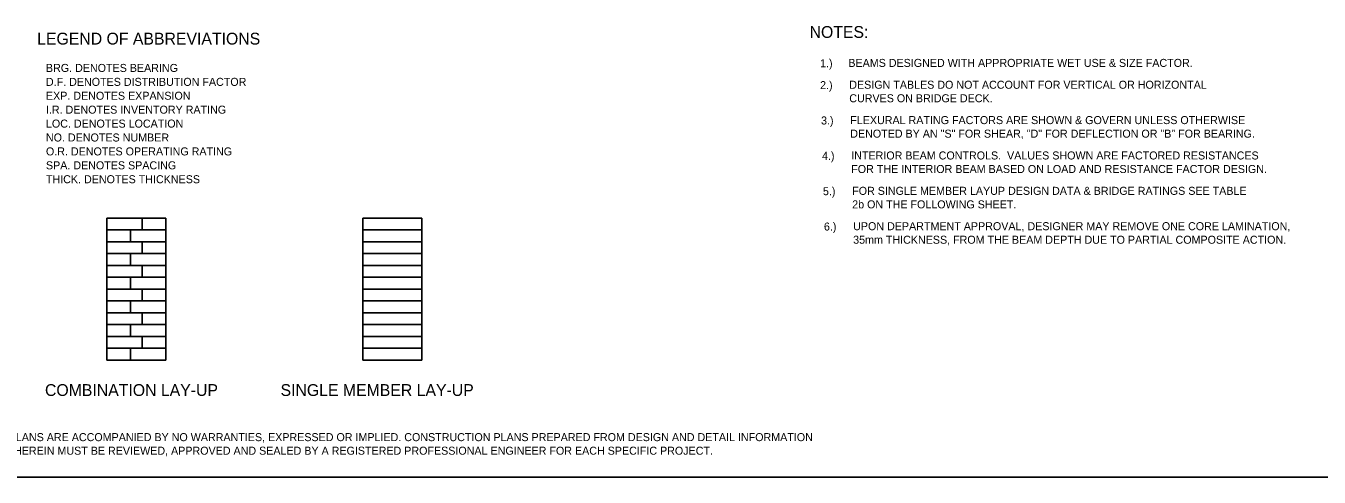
# Model space of a CAD drawing. Extents: x -5022 to -159, y 1126 to 7226.
# Drawn here: x -4612.3 to -4127.7, y 3516.8 to 3685.7 of the extents above; entities that cross this region are included whole.
import ezdxf

# ---------------------------------------------------------------- set-up
doc = ezdxf.new("R2010")
doc.units = 0
doc.layers.add('2', color=7, linetype='Continuous')

msp = doc.modelspace()

# ---------------------------------------------------------------- linework, layer by layer
at = {"layer": '2'}
for p, q in [((-4581.99, 3613.79), (-4581.99, 3560.64)), ((-4581.99, 3613.79), (-4559.85, 3613.79)), ((-4568.71, 3613.79), (-4568.71, 3609.36)), ((-4559.85, 3613.79), (-4559.85, 3560.64)), ((-4486.06, 3613.79), (-4486.06, 3560.64)), ((-4486.06, 3613.79), (-4463.92, 3613.79)), ((-4463.92, 3613.79), (-4463.92, 3560.64)), ((-4581.99, 3609.36), (-4559.85, 3609.36)), ((-4573.13, 3609.36), (-4573.13, 3604.93)), ((-4486.06, 3609.36), (-4463.92, 3609.36)), ((-4581.99, 3604.93), (-4559.85, 3604.93)), ((-4568.71, 3604.93), (-4568.71, 3600.5)), ((-4486.06, 3604.93), (-4463.92, 3604.93)), ((-4581.99, 3600.5), (-4559.85, 3600.5)), ((-4573.13, 3600.5), (-4573.13, 3596.07)), ((-4486.06, 3600.5), (-4463.92, 3600.5)), ((-4581.99, 3596.07), (-4559.85, 3596.07)), ((-4581.99, 3591.64), (-4559.85, 3591.64)), ((-4573.13, 3591.64), (-4573.13, 3587.21)), ((-4568.71, 3596.07), (-4568.71, 3591.64)), ((-4486.06, 3596.07), (-4463.92, 3596.07)), ((-4486.06, 3591.64), (-4463.92, 3591.64)), ((-4581.99, 3587.21), (-4559.85, 3587.21)), ((-4568.71, 3587.21), (-4568.71, 3582.78)), ((-4486.06, 3587.21), (-4463.92, 3587.21)), ((-4581.99, 3582.78), (-4559.85, 3582.78)), ((-4573.13, 3582.78), (-4573.13, 3578.35)), ((-4486.06, 3582.78), (-4463.92, 3582.78)), ((-4581.99, 3578.35), (-4559.85, 3578.35)), ((-4568.71, 3578.35), (-4568.71, 3573.93)), ((-4486.06, 3578.35), (-4463.92, 3578.35)), ((-4581.99, 3573.93), (-4559.85, 3573.93)), ((-4573.13, 3573.93), (-4573.13, 3569.5)), ((-4486.06, 3573.93), (-4463.92, 3573.93)), ((-4581.99, 3569.5), (-4559.85, 3569.5)), ((-4568.71, 3569.5), (-4568.71, 3565.07)), ((-4486.06, 3569.5), (-4463.92, 3569.5)), ((-4581.99, 3565.07), (-4559.85, 3565.07)), ((-4573.13, 3565.07), (-4573.13, 3560.64)), ((-4486.06, 3565.07), (-4463.92, 3565.07)), ((-4581.99, 3560.64), (-4559.85, 3560.64)), ((-4486.06, 3560.64), (-4463.92, 3560.64)), ((-3855.13, 3516.81), (-4641.13, 3516.81))]:
    msp.add_line(p, q, dxfattribs=at)

# ---------------------------------------------------------------- texts
for s, height, p in [('NOTES:', 4.429, (-4318.63, 3681.23)), ('LEGEND OF ABBREVIATIONS', 4.4293, (-4608.1, 3678.74)), ('BRG. DENOTES BEARING', 3.0001, (-4604.81, 3668.49)), ('1.)', 3, (-4314.69, 3670.24)), ('BEAMS DESIGNED WITH APPROPRIATE WET USE & SIZE FACTOR.', 3.0001, (-4304.1, 3670.37)), ('D.F. DENOTES DISTRIBUTION FACTOR', 3.0001, (-4604.81, 3663.28)), ('2.)', 3, (-4314.69, 3662.06)), ('DESIGN TABLES DO NOT ACCOUNT FOR VERTICAL OR HORIZONTAL', 3.0001, (-4303.75, 3662.2)), ('EXP. DENOTES EXPANSION', 3.0001, (-4604.81, 3658.08)), ('CURVES ON BRIDGE DECK.', 3.0001, (-4303.75, 3657.13)), ('I.R. DENOTES INVENTORY RATING', 3.0001, (-4604.81, 3652.86)), ('LOC. DENOTES LOCATION', 3.0001, (-4604.81, 3647.65)), ('3.)', 3, (-4314.33, 3648.82)), ('FLEXURAL RATING FACTORS ARE SHOWN & GOVERN UNLESS OTHERWISE', 3.0001, (-4303.39, 3648.96)), ('NO. DENOTES NUMBER', 3.0001, (-4604.81, 3642.45)), ('DENOTED BY AN "S" FOR SHEAR, "D" FOR DEFLECTION OR "B" FOR BEARING.', 3.0001, (-4303.39, 3643.89)), ('O.R. DENOTES OPERATING RATING', 3.0001, (-4604.81, 3637.24)), ('SPA. DENOTES SPACING', 3.0001, (-4604.81, 3632.03)), ('4.)', 3, (-4313.97, 3635.58)), ('INTERIOR BEAM CONTROLS.  VALUES SHOWN ARE FACTORED RESISTANCES', 3.0001, (-4303.02, 3635.72)), ('FOR THE INTERIOR BEAM BASED ON LOAD AND RESISTANCE FACTOR DESIGN.', 3.0001, (-4303.02, 3630.65)), ('THICK. DENOTES THICKNESS', 3.0001, (-4604.81, 3626.82)), ('5.)', 3, (-4313.61, 3622.34)), ('FOR SINGLE MEMBER LAYUP DESIGN DATA & BRIDGE RATINGS SEE TABLE', 3.0001, (-4302.66, 3622.48)), ('2b ON THE FOLLOWING SHEET.', 3.0001, (-4302.66, 3617.41)), ('6.)', 3, (-4313.25, 3609.1)), ('UPON DEPARTMENT APPROVAL, DESIGNER MAY REMOVE ONE CORE LAMINATION, ', 3.0001, (-4302.3, 3609.24)), ('35mm THICKNESS, FROM THE BEAM DEPTH DUE TO PARTIAL COMPOSITE ACTION.', 3.0001, (-4302.3, 3604.17)), ('COMBINATION LAY-UP', 4.4293, (-4605.17, 3547.18)), ('SINGLE MEMBER LAY-UP', 4.4293, (-4516.89, 3547.18)), ('THESE PLANS ARE ACCOMPANIED BY NO WARRANTIES, EXPRESSED OR IMPLIED. CONSTRUCTION PLANS PREPARED FROM DESIGN AND DETAIL INFORMATION', 3.00008, (-4633.26, 3530.27)), ('SHOWN HEREIN MUST BE REVIEWED, APPROVED AND SEALED BY A REGISTERED PROFESSIONAL ENGINEER FOR EACH SPECIFIC PROJECT.', 3.00008, (-4633.26, 3525.19))]:
    msp.add_text(s, height=height, dxfattribs=at).set_placement(p)

doc.saveas('drawing.dxf')
